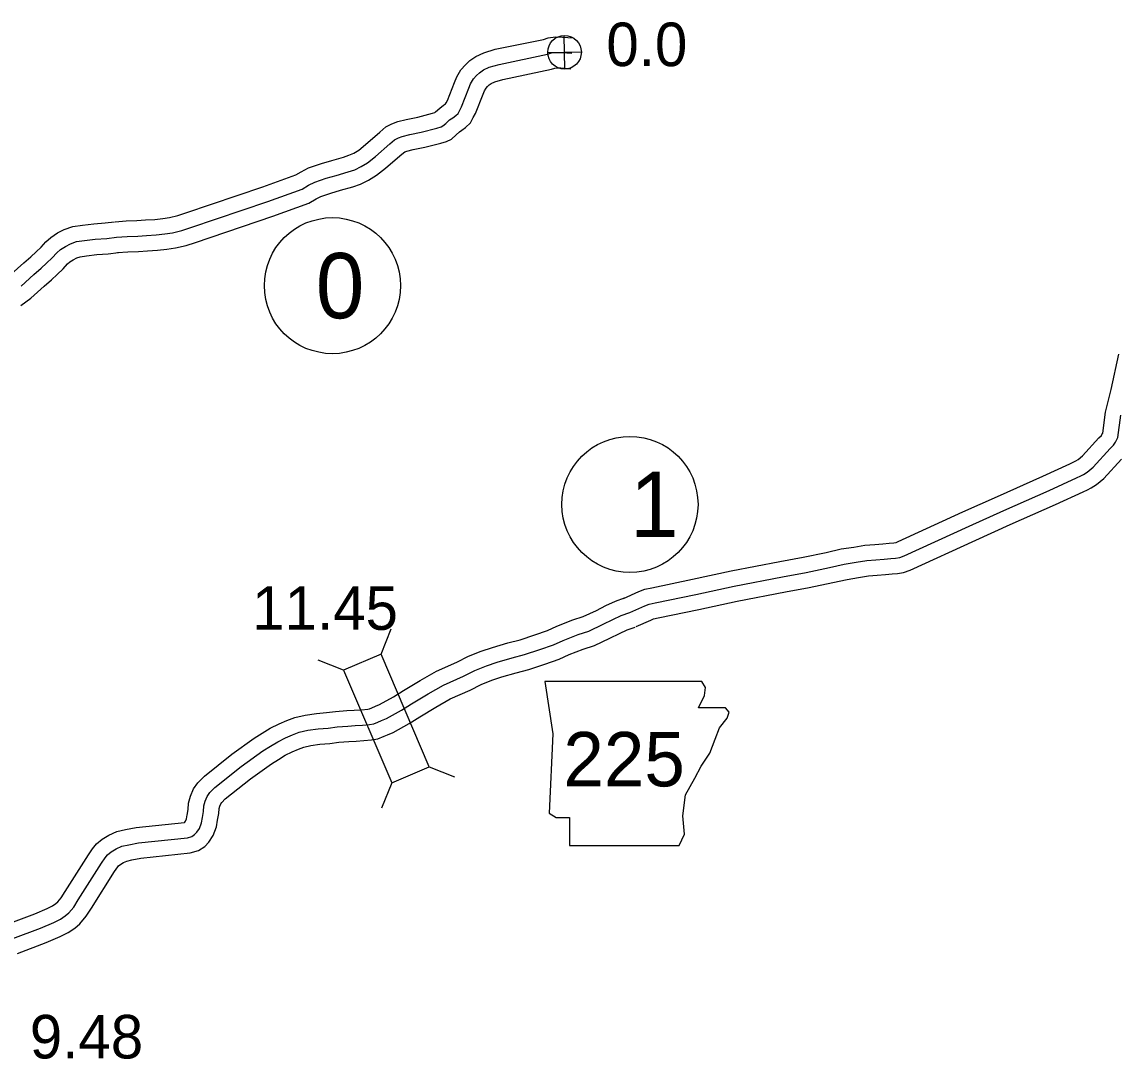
# Model space of a CAD drawing. Extents: x -83719 to 153526, y -11835 to 11446.
# Drawn here: x 2075.5 to 2430.2, y 969.2 to 1304.7 of the extents above; entities that cross this region are included whole.
import ezdxf

# ---------------------------------------------------------------- set-up
doc = ezdxf.new("R2010")
doc.units = 0
for name, color, linetype in [('Level 10', 7, 'Continuous'), ('Level 20', 7, 'Continuous'), ('Level 21', 7, 'Continuous'), ('Level 25', 7, 'Continuous'), ('Level 26', 7, 'Continuous'), ('Level 27', 7, 'Continuous'), ('Level 58', 7, 'Continuous'), ('Level 59', 7, 'Continuous')]:
    doc.layers.add(name, color=color, linetype=linetype)

msp = doc.modelspace()

# ---------------------------------------------------------------- linework, layer by layer
at = {"layer": 'Level 10'}
for points in [[(2105.68, 1240.04), (2109.24, 1240.3), (2112.68, 1240.41), (2115.46, 1240.61), (2118.5, 1240.77), (2121.05, 1241.05), (2123.25, 1241.39), (2125.9, 1242.04), (2128.54, 1242.87), (2153.34, 1251.3), (2164.03, 1255.17), (2165.79, 1256.19), (2168.21, 1257.44), (2172.38, 1258.85), (2175.72, 1259.82), (2179.44, 1260.92), (2181.23, 1261.52), (2182.82, 1262.25), (2184.38, 1263.22), (2186.58, 1264.99), (2191.18, 1269.03), (2193.19, 1270.68), (2195.12, 1271.75), (2197.04, 1272.44), (2199.78, 1273.12), (2203.5, 1273.87), (2208.29, 1275.14), (2209, 1275.34), (2209.22, 1275.54), (2210.58, 1276.8), (2211.85, 1277.74), (2212.49, 1278.19), (2212.65, 1278.49), (2213.08, 1279.27), (2215.32, 1285.07), (2216.11, 1286.94), (2217.42, 1289.17), (2218.87, 1290.79), (2220.29, 1292.13), (2222.25, 1293.47), (2224.8, 1294.68), (2228.52, 1295.8), (2244.11, 1299.02), (2245.61, 1299.51), (2248.05, 1299.83), (2250.27, 1299.75), (2253.71, 1299.48)], [(2106.39, 1230.07), (2109.76, 1230.31), (2113.19, 1230.42), (2116.08, 1230.63), (2119.31, 1230.8), (2122.35, 1231.13), (2125.21, 1231.57), (2128.6, 1232.4), (2131.65, 1233.37), (2156.65, 1241.87), (2168.27, 1246.07), (2170.59, 1247.42), (2172.12, 1248.2), (2175.38, 1249.31), (2178.53, 1250.22), (2182.44, 1251.37), (2184.94, 1252.21), (2187.58, 1253.44), (2190.17, 1255.05), (2193.02, 1257.34), (2197.64, 1261.4), (2198.83, 1262.37), (2199.28, 1262.62), (2199.94, 1262.86), (2201.97, 1263.36), (2205.77, 1264.13), (2210.92, 1265.49), (2212.79, 1266.02), (2214.39, 1266.77), (2215.92, 1268.11), (2216.99, 1269.1), (2217.69, 1269.62), (2218.94, 1270.5), (2220.54, 1272.03), (2221.44, 1273.72), (2222.17, 1275.04), (2224.59, 1281.32), (2225.06, 1282.42), (2225.54, 1283.24), (2226.05, 1283.81), (2226.59, 1284.32), (2227.25, 1284.78), (2228.4, 1285.32), (2230.97, 1286.09), (2246.68, 1289.34), (2247.82, 1289.71), (2248.51, 1289.8), (2249.7, 1289.76), (2252.94, 1289.51)], [(2072.08, 1223.12), (2076.08, 1226.69), (2078.41, 1228.73), (2080.08, 1230.25), (2081.7, 1231.82), (2083.25, 1233.49), (2084.9, 1234.99), (2087.04, 1236.4), (2089.19, 1237.5), (2091.93, 1238.51), (2095.14, 1238.91), (2098.72, 1239.34), (2102.39, 1239.63), (2105.39, 1240.02)], [(2075.19, 1212.98), (2078.39, 1215.35), (2082.7, 1219.19), (2085.08, 1221.27), (2086.94, 1222.97), (2088.84, 1224.83), (2090.28, 1226.37), (2091.05, 1227.07), (2092.07, 1227.74), (2093.22, 1228.32), (2094.32, 1228.73), (2096.36, 1228.99), (2099.7, 1229.39), (2103.43, 1229.68), (2106.68, 1230.1)], [(2269.98, 1118.21), (2274.94, 1120.45), (2276.84, 1121.18), (2279.2, 1121.68), (2292.3, 1124.39), (2304.78, 1127.12), (2320.51, 1130.14), (2328.08, 1131.54), (2335.52, 1133.1), (2340.4, 1134.21), (2344.42, 1134.83), (2348.06, 1135.4), (2351.2, 1135.65), (2353.78, 1135.88), (2355.91, 1136.09), (2357.4, 1136.22), (2358.12, 1136.32), (2358.83, 1136.58), (2379.73, 1146.18), (2390.91, 1151.2), (2405.5, 1157.72), (2414.3, 1161.7), (2415.58, 1162.33), (2416.25, 1162.66), (2416.95, 1163.11), (2418.38, 1164.29), (2423.71, 1170.1), (2424.5, 1170.93), (2424.68, 1171.2), (2424.9, 1171.67), (2425.83, 1178.44), (2427.61, 1185.8), (2430.17, 1197.17)], [(2274.11, 1109.1), (2278.8, 1111.22), (2279.68, 1111.56), (2281.24, 1111.89), (2294.38, 1114.6), (2306.79, 1117.32), (2322.36, 1120.31), (2330.01, 1121.73), (2337.65, 1123.33), (2342.27, 1124.38), (2345.96, 1124.95), (2349.24, 1125.47), (2352.03, 1125.69), (2354.71, 1125.92), (2356.84, 1126.14), (2358.55, 1126.28), (2360.56, 1126.57), (2362.62, 1127.32), (2383.86, 1137.08), (2395, 1142.07), (2409.6, 1148.6), (2418.57, 1152.66), (2420, 1153.36), (2421.18, 1153.94), (2422.85, 1155.01), (2425.28, 1157.01), (2431.02, 1163.28)], [(2128.93, 1048.16), (2129.22, 1049.96), (2129.41, 1051.95), (2130, 1054.29), (2130.99, 1056.6), (2132.36, 1058.58), (2134.51, 1060.77), (2143.36, 1067.84), (2150.63, 1073.03), (2153.18, 1074.64), (2155.77, 1076.23), (2158.68, 1077.68), (2161.14, 1078.72), (2163.71, 1079.73), (2167.07, 1080.48), (2170.71, 1081), (2173.96, 1081.27), (2176.93, 1081.66), (2180.54, 1081.91), (2182.96, 1082.06), (2185.24, 1082.21), (2187.31, 1082.4), (2187.86, 1082.48), (2188.66, 1082.82), (2189.82, 1083.32), (2191.13, 1083.88), (2195.65, 1086.4), (2198.87, 1088.39), (2204.3, 1091.7), (2209.5, 1094.63), (2216.08, 1097.54), (2219.9, 1099.5), (2223.99, 1101.12), (2227.69, 1102.37), (2232.63, 1103.82), (2236.58, 1104.85), (2241.34, 1106.4), (2245.45, 1107.82), (2248.47, 1109.24), (2253.64, 1111.27), (2256.94, 1112.33), (2261.24, 1114.32), (2264.33, 1115.9), (2267.4, 1117.29), (2270.35, 1118.36)], [(2138.79, 1046.53), (2139.15, 1048.69), (2139.29, 1050.25), (2139.5, 1051.07), (2139.79, 1051.74), (2140.1, 1052.2), (2141.23, 1053.34), (2149.39, 1059.86), (2156.21, 1064.73), (2158.46, 1066.15), (2160.62, 1067.47), (2162.87, 1068.6), (2164.91, 1069.46), (2166.65, 1070.14), (2168.87, 1070.64), (2171.82, 1071.06), (2175.04, 1071.32), (2177.94, 1071.71), (2181.19, 1071.93), (2183.58, 1072.08), (2186.02, 1072.24), (2188.5, 1072.47), (2190.6, 1072.77), (2192.58, 1073.63), (2193.74, 1074.12), (2195.55, 1074.89), (2200.72, 1077.78), (2204.1, 1079.87), (2209.36, 1083.07), (2213.99, 1085.68), (2220.39, 1088.52), (2224.03, 1090.38), (2227.43, 1091.73), (2230.69, 1092.83), (2235.3, 1094.18), (2239.39, 1095.25), (2244.52, 1096.92), (2249.23, 1098.55), (2252.43, 1100.06), (2256.99, 1101.84), (2260.59, 1103), (2265.62, 1105.33), (2268.67, 1106.89), (2271.17, 1108.02), (2273.74, 1108.95)], [(2071.02, 1012.95), (2079.64, 1016.18), (2083.71, 1017.94), (2085.4, 1018.77), (2086.49, 1019.51), (2087.13, 1020.07), (2088.22, 1021.35), (2089.52, 1023.4), (2097.06, 1035.23), (2098.31, 1037.18), (2099.61, 1038.87), (2101.48, 1040.32), (2103.59, 1041.64), (2106.23, 1042.83), (2109.04, 1043.44), (2112.42, 1044.08), (2128.02, 1045.75), (2128.2, 1045.8), (2128.42, 1046.13), (2128.71, 1046.93), (2128.94, 1048.2)], [(2074.04, 1003.41), (2083.38, 1006.9), (2087.91, 1008.86), (2090.46, 1010.12), (2092.6, 1011.58), (2094.25, 1013.01), (2096.29, 1015.4), (2097.96, 1018.03), (2105.49, 1029.84), (2106.5, 1031.43), (2106.77, 1031.77), (2107.2, 1032.1), (2108.32, 1032.8), (2109.38, 1033.28), (2111.03, 1033.64), (2113.9, 1034.18), (2129.95, 1035.9), (2132.64, 1036.68), (2134.59, 1038.01), (2135.94, 1039.42), (2137.38, 1041.5), (2138.41, 1044.34), (2138.79, 1046.49)]]:
    msp.add_lwpolyline(points, dxfattribs=at)
at = {"layer": 'Level 20'}
for p, q in [((2191.6, 1100.18), (2194.87, 1108.35)), ((2179.47, 1094.98), (2171.3, 1098.25)), ((2207.2, 1063.79), (2215.37, 1060.52)), ((2195.07, 1058.58), (2191.8, 1050.41))]:
    msp.add_line(p, q, dxfattribs=at)
msp.add_lwpolyline([(2179.47, 1094.98), (2195.07, 1058.58), (2207.2, 1063.79), (2191.6, 1100.18)], close=True, dxfattribs=at)
at = {"layer": 'Level 21'}
msp.add_lwpolyline([(2244.6, 1091.32), (2247.14, 1074.41), (2246.01, 1048.75), (2248.27, 1047.34), (2252.5, 1047.34), (2252.5, 1038.31), (2288.03, 1038.31), (2289.72, 1041.98), (2289.15, 1047.9), (2290, 1054.67), (2293.1, 1060.03), (2295.08, 1063.97), (2297.9, 1068.2), (2299.59, 1072.71), (2301, 1076.38), (2303.53, 1079.48), (2304.1, 1081.45), (2302.97, 1082.86), (2294.23, 1082.86), (2296.2, 1086.81), (2296.49, 1089.35), (2295.32, 1091.3)], close=True, dxfattribs=at)
at = {"layer": 'Level 26'}
for p, q in [((2251.06, 1289.42), (2250.81, 1300.27)), ((2245.51, 1294.72), (2256.36, 1294.97))]:
    msp.add_line(p, q, dxfattribs=at)
msp.add_circle((2250.93, 1294.85), 5.43, dxfattribs=at)
at = {"layer": 'Level 27'}
for centre in [(2175.88, 1219.36), (2272.08, 1148.62)]:
    msp.add_circle(centre, 22, dxfattribs=at)
at = {"layer": 'Level 59'}
for points in [[(2106.04, 1235.06), (2109.5, 1235.3), (2112.94, 1235.42), (2115.77, 1235.62), (2118.9, 1235.79), (2121.7, 1236.09), (2124.23, 1236.48), (2127.25, 1237.22), (2130.1, 1238.12), (2154.99, 1246.59), (2166.15, 1250.62), (2168.19, 1251.81), (2170.17, 1252.82), (2173.88, 1254.08), (2177.12, 1255.02), (2180.94, 1256.15), (2183.09, 1256.86), (2185.2, 1257.85), (2187.27, 1259.13), (2189.8, 1261.16), (2194.41, 1265.22), (2196.01, 1266.52), (2197.2, 1267.19), (2198.49, 1267.65), (2200.88, 1268.24), (2204.63, 1269), (2209.61, 1270.32), (2211.03, 1270.72), (2211.63, 1271), (2212.57, 1271.82), (2213.78, 1272.95), (2214.77, 1273.68), (2215.75, 1274.37), (2216.5, 1275.09), (2217.05, 1276.11), (2217.62, 1277.16), (2219.95, 1283.19), (2220.58, 1284.68), (2221.48, 1286.21), (2222.46, 1287.3), (2223.44, 1288.22), (2224.75, 1289.12), (2226.6, 1290), (2229.75, 1290.94), (2245.39, 1294.18), (2246.72, 1294.61), (2248.28, 1294.82), (2249.98, 1294.75), (2253.33, 1294.5)], [(2075.24, 1219.23), (2079.39, 1222.94), (2081.74, 1225), (2083.51, 1226.61), (2085.27, 1228.32), (2086.77, 1229.93), (2087.98, 1231.03), (2089.55, 1232.07), (2091.2, 1232.91), (2093.12, 1233.62), (2095.75, 1233.95), (2099.21, 1234.36), (2102.91, 1234.65), (2106.04, 1235.06)], [(2272.05, 1113.65), (2276.87, 1115.84), (2278.26, 1116.37), (2280.22, 1116.78), (2293.34, 1119.49), (2305.79, 1122.22), (2321.44, 1125.23), (2329.05, 1126.64), (2336.58, 1128.22), (2341.33, 1129.3), (2345.19, 1129.89), (2348.65, 1130.43), (2351.61, 1130.67), (2354.24, 1130.9), (2356.37, 1131.11), (2357.97, 1131.25), (2359.34, 1131.45), (2360.73, 1131.95), (2381.79, 1141.63), (2392.96, 1146.64), (2407.55, 1153.16), (2416.44, 1157.18), (2417.79, 1157.84), (2418.71, 1158.3), (2419.9, 1159.06), (2421.83, 1160.65), (2427.36, 1166.69), (2428.4, 1167.79), (2429.05, 1168.74), (2429.75, 1170.26), (2430.75, 1177.5)], [(2133.86, 1047.35), (2134.19, 1049.32), (2134.35, 1051.1), (2134.75, 1052.68), (2135.39, 1054.17), (2136.23, 1055.39), (2137.87, 1057.06), (2146.37, 1063.85), (2153.42, 1068.88), (2155.82, 1070.4), (2158.2, 1071.85), (2160.77, 1073.14), (2163.03, 1074.09), (2165.18, 1074.93), (2167.97, 1075.56), (2171.27, 1076.03), (2174.5, 1076.29), (2177.43, 1076.69), (2180.87, 1076.92), (2183.27, 1077.07), (2185.63, 1077.22), (2187.9, 1077.43), (2189.23, 1077.63), (2190.62, 1078.22), (2191.78, 1078.72), (2193.34, 1079.38), (2198.19, 1082.09), (2201.49, 1084.13), (2206.83, 1087.38), (2211.75, 1090.16), (2218.23, 1093.03), (2221.96, 1094.94), (2225.71, 1096.42), (2229.19, 1097.6), (2233.97, 1099), (2237.99, 1100.05), (2242.93, 1101.66), (2247.34, 1103.18), (2250.45, 1104.65), (2255.32, 1106.56), (2258.77, 1107.66), (2263.43, 1109.83), (2266.5, 1111.4), (2269.28, 1112.66), (2272.05, 1113.65)], [(2072.53, 1008.18), (2081.51, 1011.54), (2085.81, 1013.4), (2087.93, 1014.44), (2089.54, 1015.55), (2090.69, 1016.54), (2092.25, 1018.38), (2093.74, 1020.72), (2101.28, 1032.54), (2102.41, 1034.3), (2103.19, 1035.32), (2104.34, 1036.21), (2105.95, 1037.22), (2107.81, 1038.06), (2110.03, 1038.54), (2113.16, 1039.13), (2128.99, 1040.83), (2130.48, 1041.26), (2131.34, 1041.84), (2132.06, 1042.59), (2132.9, 1043.81), (2133.56, 1045.63), (2133.86, 1047.35)]]:
    msp.add_lwpolyline(points, dxfattribs=at)

# ---------------------------------------------------------------- texts
at = {"layer": 'Level 21'}
msp.add_text('225', height=17.6, dxfattribs=at).set_placement((2250.55, 1057.41))
at = {"layer": 'Level 25'}
msp.add_text('0.0', height=14.08, dxfattribs=at).set_placement((2264.45, 1290.36))
at = {"layer": 'Level 27'}
for s, p in [('0', (2170.5, 1208.8)), ('1', (2272.08, 1138.06))]:
    msp.add_text(s, height=21.12, dxfattribs=at).set_placement(p)
at = {"layer": 'Level 58'}
for s, p in [('11.45', (2149.96, 1108.05)), ('9.48', (2078.07, 969.43))]:
    msp.add_text(s, height=14.08, dxfattribs=at).set_placement(p)

doc.saveas('drawing.dxf')
